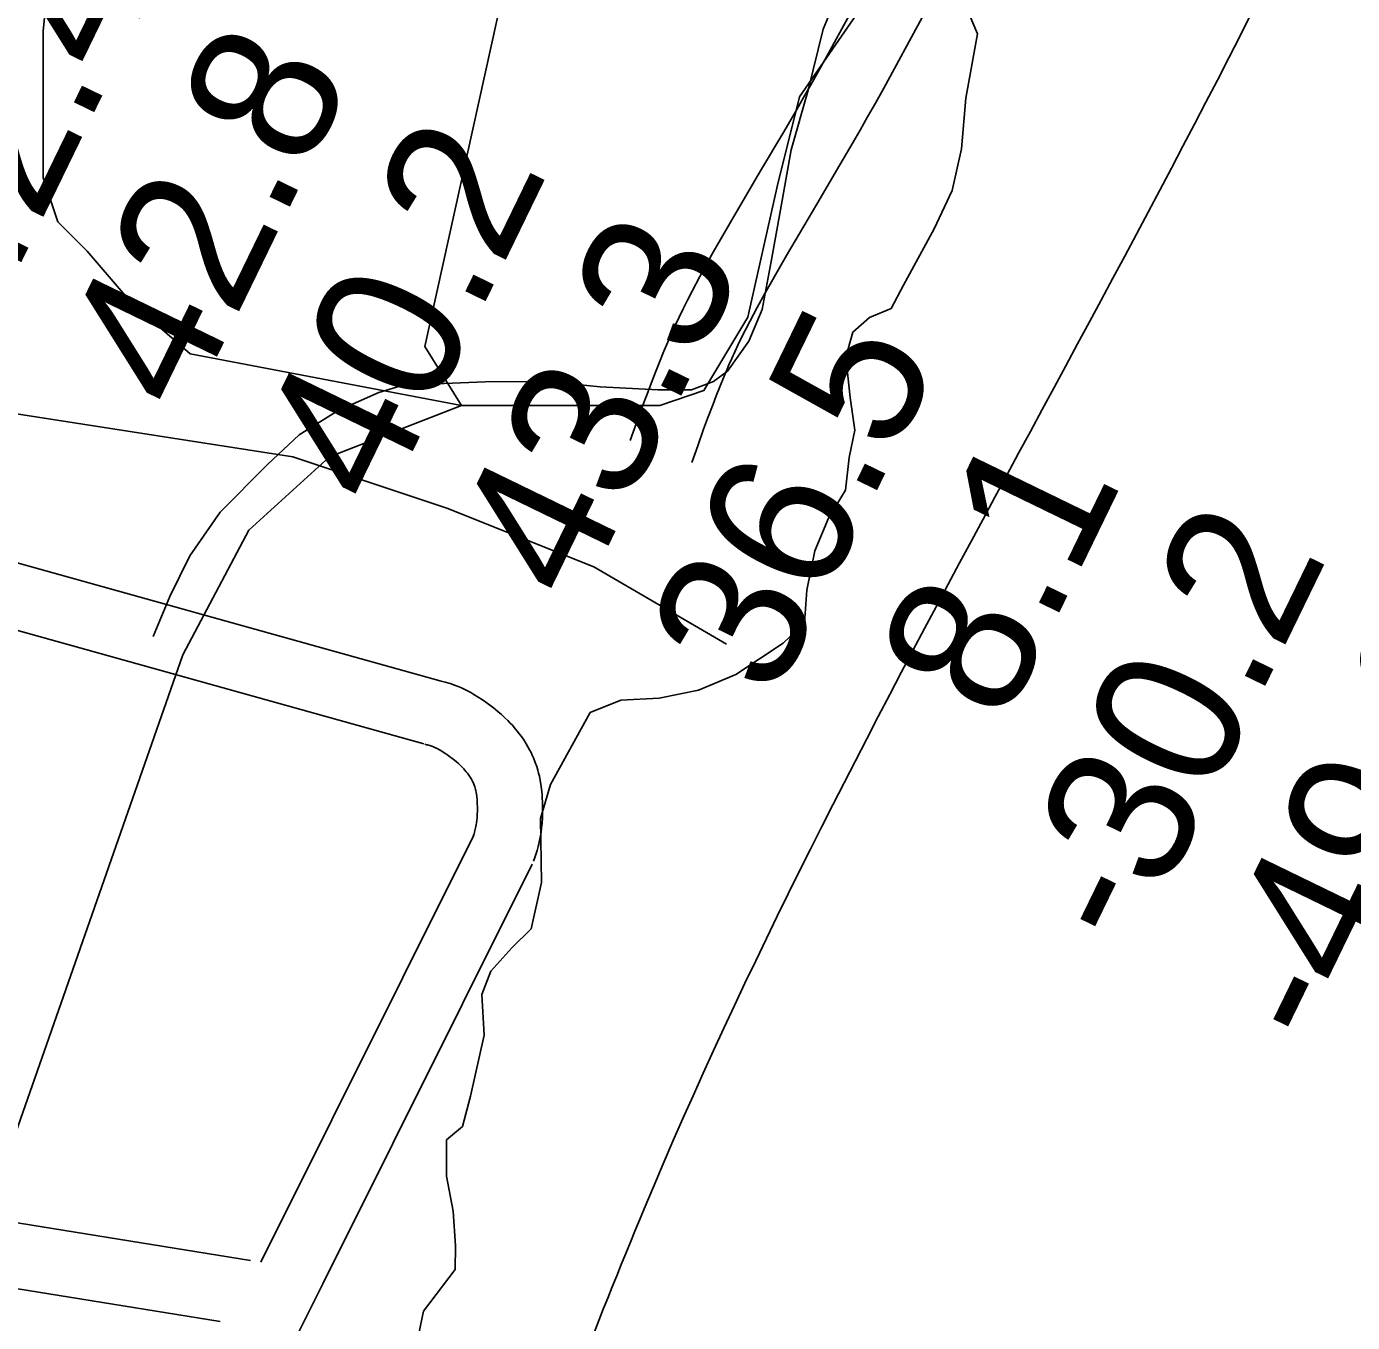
# Model space of a CAD drawing. Extents: x 3180038 to 3217926, y 922069 to 947485.
# Drawn here: x 3189168 to 3189778, y 937918 to 938515 of the extents above; entities that cross this region are included whole.
import ezdxf

# ---------------------------------------------------------------- set-up
doc = ezdxf.new("R2010")
doc.units = 0
for name, color, linetype in [('V-RIVR-EDGE', 7, 'Continuous'), ('V-RIVR-RANG', 7, 'Continuous'), ('V-ROAD-CNTR', 7, 'Continuous'), ('V-RRAP-FSHR', 7, 'Continuous'), ('V-SITE-VEGE', 7, 'Continuous'), ('V-TOPO-SHOR', 7, 'Continuous')]:
    doc.layers.add(name, color=color, linetype=linetype)

msp = doc.modelspace()

# ---------------------------------------------------------------- linework, layer by layer
at = {"layer": 'V-RIVR-EDGE'}
for points in [[(3189597.97, 938528.27), (3189605.18, 938511.14), (3189599.92, 938481.59), (3189597.79, 938458.26), (3189593.6, 938439.08), (3189585.25, 938421.47), (3189571.19, 938395.57), (3189565.46, 938384.69), (3189555.59, 938380.57), (3189547.8, 938373.85), (3189544.66, 938362.44), (3189546.68, 938343.77), (3189548.72, 938328.72), (3189546.1, 938316.28), (3189544.5, 938301.25), (3189536.69, 938288.3), (3189530.43, 938273.28), (3189526.76, 938255.13), (3189525.68, 938240.1), (3189515.81, 938230.78), (3189493.99, 938216.32), (3189476.86, 938209.1), (3189458.7, 938205.51), (3189441.06, 938204.52), (3189427.04, 938198.85), (3189408.81, 938165.7), (3189404.1, 938150.16), (3189404.55, 938120.59), (3189399.83, 938099.34), (3189390.99, 938090.55)], [(3189390.99, 938090.55), (3189381.37, 938079.94), (3189377.19, 938069.06), (3189378.18, 938050.38), (3189371.89, 938022.39), (3189368.23, 938008.4), (3189360.95, 938002.2), (3189360.91, 937985.6), (3189363.98, 937969.51), (3189364.98, 937953.44), (3189364.95, 937942.54), (3189350.38, 937923.39), (3189346.71, 937905.77)]]:
    msp.add_lwpolyline(points, dxfattribs=at)
at = {"layer": 'V-ROAD-CNTR'}
for points in [[(3189553.34, 938532.94), (3189535.74, 938500.6), (3189532.05, 938493.9), (3189528.54, 938487.66), (3189525.21, 938481.82), (3189522.06, 938476.35), (3189516.07, 938466.08), (3189505.43, 938448.07), (3189497.42, 938434.5), (3189491.43, 938424.23), (3189486.98, 938416.48), (3189483.66, 938410.62), (3189481.19, 938406.19), (3189477.53, 938399.53), (3189473.91, 938392.8), (3189471.72, 938388.58), (3189469.72, 938384.59), (3189467.91, 938380.83), (3189466.26, 938377.29), (3189464.76, 938373.97), (3189463.38, 938370.85), (3189462.12, 938367.93), (3189460.96, 938365.16), (3189458.85, 938360.03), (3189457.05, 938355.51), (3189455.51, 938351.54), (3189452.91, 938344.65), (3189451, 938339.46), (3189448.22, 938331.72), (3189445.48, 938324.01)], [(3189579.71, 938518.63), (3189562.05, 938486.19), (3189558.26, 938479.31), (3189554.65, 938472.88), (3189551.24, 938466.89), (3189548.01, 938461.3), (3189541.93, 938450.89), (3189531.26, 938432.82), (3189523.29, 938419.32), (3189517.4, 938409.21), (3189513.04, 938401.62), (3189509.82, 938395.92), (3189507.43, 938391.65), (3189503.89, 938385.21), (3189500.43, 938378.77), (3189498.45, 938374.96), (3189496.65, 938371.37), (3189495.02, 938367.97), (3189493.52, 938364.76), (3189492.15, 938361.73), (3189490.88, 938358.87), (3189489.72, 938356.16), (3189488.65, 938353.64), (3189486.67, 938348.79), (3189484.98, 938344.55), (3189483.53, 938340.82), (3189481.03, 938334.18), (3189479.2, 938329.2), (3189476.47, 938321.62), (3189473.76, 938313.98)], [(3188921.91, 938335.13), (3189358.47, 938213.29)], [(3188914, 938306.19), (3189350.41, 938184.4)], [(3189357.88, 938213.44), (3189359.02, 938213.17), (3189360.36, 938212.82), (3189362.56, 938212.16), (3189364.56, 938211.47), (3189366.28, 938210.8), (3189367.76, 938210.16), (3189369.05, 938209.57), (3189370.22, 938209), (3189372.04, 938208.04), (3189373.52, 938207.2), (3189375.55, 938205.96), (3189377.5, 938204.66), (3189378.93, 938203.66), (3189380.19, 938202.76), (3189381.36, 938201.89), (3189382.51, 938201.01), (3189384.49, 938199.41), (3189386.26, 938197.9), (3189387.79, 938196.5), (3189389.11, 938195.21), (3189390.24, 938194.04), (3189391.22, 938192.98), (3189392.11, 938191.96), (3189393.48, 938190.3), (3189394.53, 938188.93), (3189395.34, 938187.82), (3189396.44, 938186.23), (3189397.53, 938184.53), (3189398.39, 938183.1), (3189399.15, 938181.73), (3189399.8, 938180.44), (3189400.38, 938179.23), (3189400.93, 938178), (3189401.75, 938175.94), (3189402.41, 938174.06), (3189402.91, 938172.42), (3189403.31, 938170.97), (3189403.63, 938169.65), (3189404.06, 938167.59), (3189404.35, 938165.89), (3189404.66, 938163.57), (3189404.87, 938161.3), (3189404.99, 938159.44), (3189405.07, 938157.73), (3189405.12, 938156.11), (3189405.13, 938154.58), (3189405.12, 938153.07), (3189405.03, 938150.39), (3189404.86, 938147.94), (3189404.64, 938145.78), (3189404.39, 938143.87), (3189404.12, 938142.19), (3189403.85, 938140.72), (3189403.57, 938139.34), (3189403.34, 938138.34)], [(3189351, 938184.24), (3189351.77, 938184.06), (3189352.22, 938183.94), (3189353.31, 938183.62), (3189354.17, 938183.32), (3189354.94, 938183.02), (3189355.6, 938182.73), (3189356.19, 938182.46), (3189356.65, 938182.24), (3189357.66, 938181.71), (3189358.29, 938181.35), (3189359.41, 938180.66), (3189360.59, 938179.88), (3189361.56, 938179.2), (3189362.49, 938178.53), (3189363.32, 938177.92), (3189364, 938177.4), (3189365.32, 938176.33), (3189366.35, 938175.45), (3189367.17, 938174.7), (3189367.85, 938174.04), (3189368.42, 938173.45), (3189368.9, 938172.93), (3189369.26, 938172.51), (3189370.02, 938171.59), (3189370.53, 938170.93), (3189370.87, 938170.46), (3189371.47, 938169.6), (3189372.03, 938168.72), (3189372.37, 938168.15), (3189372.66, 938167.63), (3189372.91, 938167.14), (3189373.13, 938166.68), (3189373.28, 938166.34), (3189373.65, 938165.43), (3189373.9, 938164.71), (3189374.1, 938164.06), (3189374.25, 938163.49), (3189374.36, 938163.05), (3189374.58, 938162.01), (3189374.68, 938161.37), (3189374.85, 938160.18), (3189374.96, 938158.92), (3189375.04, 938157.75), (3189375.09, 938156.61), (3189375.12, 938155.56), (3189375.13, 938154.57), (3189375.12, 938153.71), (3189375.06, 938151.94), (3189374.96, 938150.49), (3189374.84, 938149.24), (3189374.7, 938148.16), (3189374.55, 938147.23), (3189374.4, 938146.43), (3189374.28, 938145.82), (3189373.97, 938144.55), (3189373.74, 938143.68), (3189373.57, 938143.11), (3189373.24, 938142.12), (3189372.8, 938140.94)], [(3189373.44, 938142.42), (3189275.45, 937945.96)], [(3189403.34, 938138.34), (3189403.05, 938137.16), (3189402.59, 938135.44), (3189402.18, 938134.08), (3189401.55, 938132.19), (3189400.93, 938130.51)], [(3189400.29, 938129.03), (3189304.19, 937936.37)], [(3188841.57, 938016.13), (3189270.77, 937946.72)], [(3188836.78, 937986.51), (3189256.74, 937918.6)], [(3189304.19, 937936.37), (3189283.63, 937895.15)]]:
    msp.add_lwpolyline(points, dxfattribs=at)
at = {"layer": 'V-RRAP-FSHR'}
msp.add_spline([(3188909.67, 936835.56), (3188947.17, 936904.9), (3189148.2, 937330.34), (3189156.65, 937362.67), (3189315.07, 937655.25), (3189456.11, 937980.67), (3189785.8, 938633.8), (3189989.58, 939082.49), (3190086.54, 939246.28), (3190202.2, 939544.14), (3190260.41, 939640.92), (3190317.47, 939690.4), (3190371.63, 939771.98), (3190383.24, 939818.37), (3190378.32, 939877.04), (3190456.71, 940024.39), (3190526.89, 940196.44), (3190631.99, 940397.77), (3190706.57, 940575.74), (3190844.1, 940852.1), (3190870.74, 940905.55), (3190891.62, 940984.86), (3190926.08, 941035.42), (3191101.29, 941369.43), (3191117.19, 941389.32)], degree=3, dxfattribs=at)
at = {"layer": 'V-SITE-VEGE'}
msp.add_lwpolyline([(3189540.33, 938528.2), (3189534.21, 938513.32), (3189527.28, 938485.22), (3189519.56, 938457.83), (3189514.58, 938430.15), (3189510.33, 938406.35), (3189506.09, 938384.23), (3189500.07, 938369.71), (3189490.16, 938355.93), (3189483.68, 938351.22), (3189473.58, 938347.41), (3189458.31, 938347.35), (3189431.58, 938348.71), (3189407.06, 938351.2), (3189378.72, 938350.98), (3189340.93, 938349.44), (3189329.78, 938346.16), (3189311, 938337.84), (3189293.08, 938326.59), (3189278.53, 938312.99), (3189256.7, 938291.13), (3189242.85, 938270.93), (3189233.62, 938252.29), (3189225.88, 938233.82)], dxfattribs=at)
at = {"layer": 'V-TOPO-SHOR'}
for points in [[(3189367.88, 938340.21), (3189350.99, 938367.24), (3189459.09, 938857.04)], [(3189144.94, 937955.13), (3189239.52, 938225.36), (3189269.92, 938282.79), (3189307.08, 938316.57), (3189367.88, 938340.21), (3189415.17, 938340.21), (3189459.09, 938340.21), (3189479.36, 938346.97), (3189499.62, 938380.75), (3189513.14, 938441.55), (3189523.27, 938482.09), (3189553.67, 938526), (3189590.83, 938559.78), (3189624.61, 938576.67), (3189665.14, 938593.56), (3189682.41, 938593.39)], [(3189367.88, 938340.21), (3189242.9, 938363.86), (3189215.88, 938387.5), (3189195.61, 938411.15), (3189182.1, 938424.66), (3189175.34, 938444.93), (3189175.34, 938471.95), (3189175.34, 938512.49), (3189178.72, 938546.27), (3189182.1, 938566.54), (3189185.47, 938590.18)], [(3189489.81, 938230.38), (3189428.69, 938265.9), (3189361.13, 938292.92), (3189290.19, 938316.57), (3189138.18, 938340.21)]]:
    msp.add_lwpolyline(points, dxfattribs=at)

# ---------------------------------------------------------------- texts
at = {"layer": 'V-RIVR-RANG'}
for s, p in [('42.4', (3189151.7, 938378.1)), ('42.8', (3189241.75, 938334.62)), ('40.2', (3189331.81, 938291.15)), ('43.3', (3189421.86, 938247.67)), ('36.5', (3189511.91, 938204.19)), ('8.1', (3189617.53, 938192.74)), ('-30.2', (3189677.49, 938087.33)), ('-49.0', (3189766.28, 938041.24))]:
    msp.add_text(s, height=67, rotation=64.08833, dxfattribs=at).set_placement(p)

doc.saveas('drawing.dxf')
